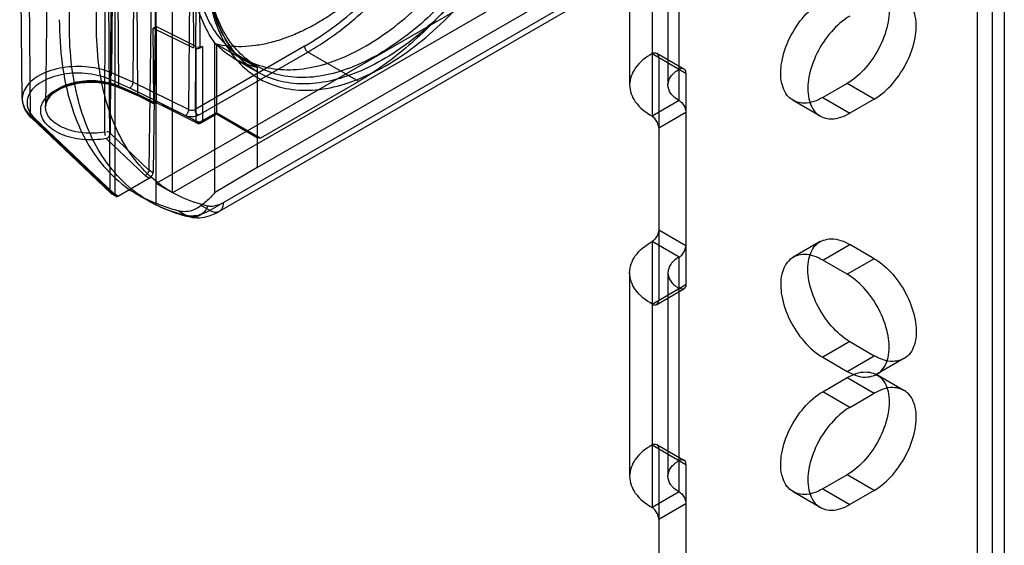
# Model space of a CAD drawing. Header units: millimetres. Extents: x 188 to 1028, y 131 to 1566.
# Tile 284 of 326: x 927 to 978, y 1032 to 1060. Entities that reach past the tile are written whole.
import ezdxf

# ---------------------------------------------------------------- set-up
doc = ezdxf.new("R2010")
doc.units = ezdxf.units.MM
doc.header["$LTSCALE"] = 110.325218
doc.layers.get('0').update_dxf_attribs({"linetype": 'CONTINUOUS'})

msp = doc.modelspace()

# ---------------------------------------------------------------- linework, layer by layer
at = {"color": 7, "linetype": 'CONTINUOUS'}
for p, q in [((976.971, 1316.944), (976.971, 360.003)), ((978.385, 1316.127), (978.386, 353.472)), ((977.749, 1275.466), (977.749, 384.09)), ((934.121, 1051.337), (934.121, 1076.648)), ((934.969, 1050.847), (934.969, 1076.158)), ((931.98, 1050.777), (931.98, 1075.276)), ((969.123, 1071.545), (934.121, 1051.337)), ((969.971, 1071.055), (934.969, 1050.847)), ((973.419, 1071.004), (936.914, 1049.928)), ((973.212, 1070.547), (937.414, 1049.879)), ((939.389, 1052.173), (969.4, 1069.5)), ((932.072, 1068.626), (932.151, 1056.437)), ((960.001, 1068.727), (960.001, 1054.847)), ((927.13, 1055.747), (926.999, 1067.996)), ((933.164, 1056.001), (933.082, 1068.191)), ((961.415, 1055.663), (961.415, 1067.911)), ((928.477, 1067.593), (928.346, 1055.344)), ((927.442, 1067.092), (927.554, 1054.882)), ((958.829, 1067.094), (958.829, 1056.48)), ((960.829, 1067.094), (960.829, 1056.48)), ((931.847, 1065.319), (931.795, 1057.108)), ((932.961, 1064.839), (932.906, 1056.629)), ((936.036, 1063.898), (936.077, 1058.409)), ((936.417, 1058.416), (936.375, 1063.906)), ((931.439, 1054.024), (931.475, 1063.278)), ((931.769, 1063.216), (931.729, 1053.962)), ((935.874, 1063.4), (935.812, 1055.194)), ((936.214, 1063.406), (936.152, 1055.203)), ((931.608, 1063.134), (931.712, 1050.932)), ((933.871, 1061.221), (933.747, 1052.043)), ((934.083, 1061.099), (933.959, 1051.92)), ((934.126, 1050.305), (934.126, 1060.866)), ((934.116, 1059.531), (933.972, 1059.448)), ((934.002, 1055.588), (933.972, 1059.448)), ((933.972, 1059.448), (936.077, 1058.409)), ((934.116, 1059.531), (934.116, 1055.655)), ((936.207, 1058.485), (934.116, 1059.531)), ((937.166, 1058.696), (937.166, 1050.844)), ((937.267, 1058.609), (937.267, 1055.031)), ((937.267, 1058.609), (939.389, 1057.384)), ((941.864, 1058.501), (936.152, 1055.203)), ((936.207, 1054.609), (936.207, 1058.485)), ((936.328, 1054.897), (942.04, 1058.195)), ((936.417, 1058.416), (936.548, 1058.492)), ((936.548, 1058.492), (936.548, 1054.616)), ((944.692, 1056.664), (942.04, 1058.195)), ((960.001, 1058.113), (961.768, 1057.092)), ((960.251, 1058.138), (961.665, 1057.321)), ((938.213, 1057.845), (939.43, 1057.143)), ((939.378, 1057.462), (938.671, 1057.87)), ((960.354, 1057.909), (960.354, 1045.253)), ((932.906, 1056.629), (931.795, 1057.108)), ((939.389, 1057.384), (939.389, 1052.173)), ((961.768, 1057.092), (961.768, 1046.069)), ((932.75, 1056.314), (931.645, 1056.79)), ((935.812, 1055.194), (932.906, 1056.629)), ((944.692, 1056.664), (939.566, 1053.704)), ((970.183, 1056.561), (968.91, 1055.826)), ((971.597, 1055.745), (970.183, 1056.561)), ((932.151, 1056.437), (933.164, 1056.001)), ((933.217, 1055.888), (932.201, 1056.325)), ((932.3, 1056.351), (933.32, 1055.911)), ((934.103, 1055.647), (932.75, 1056.314)), ((933.164, 1056.001), (934.002, 1055.588)), ((933.997, 1055.502), (933.214, 1055.889)), ((933.32, 1055.911), (933.988, 1055.581)), ((933.988, 1055.581), (934.116, 1055.655)), ((934.112, 1055.568), (933.998, 1055.502)), ((934.103, 1055.647), (934.323, 1055.538)), ((936.259, 1054.494), (934.112, 1055.568)), ((934.116, 1055.655), (936.207, 1054.609)), ((934.433, 1055.483), (935.646, 1054.88)), ((961.415, 1055.663), (960.001, 1054.847)), ((968.774, 1054.856), (967.36, 1055.673)), ((968.91, 1055.826), (970.324, 1055.01)), ((971.597, 1055.745), (970.324, 1055.01)), ((937.267, 1055.031), (936.371, 1054.514)), ((939.566, 1053.704), (937.267, 1055.031)), ((960.354, 1054.234), (961.768, 1055.051)), ((927.554, 1054.882), (931.712, 1050.932)), ((931.75, 1050.83), (927.596, 1054.777)), ((927.768, 1054.755), (931.91, 1050.819)), ((935.646, 1054.88), (936.371, 1054.514)), ((937.267, 1054.947), (936.496, 1054.501)), ((939.441, 1053.692), (937.267, 1054.947)), ((933.747, 1052.042), (931.728, 1053.961)), ((933.549, 1051.75), (931.514, 1053.684)), ((933.747, 1052.043), (933.959, 1051.92)), ((939.389, 1052.173), (937.166, 1050.844)), ((933.781, 1051.616), (932.155, 1050.678)), ((933.549, 1051.75), (933.781, 1051.616)), ((931.712, 1050.932), (931.98, 1050.777)), ((934.969, 1050.847), (934.121, 1051.337)), ((932.031, 1050.665), (931.77, 1050.816)), ((932.155, 1050.678), (931.91, 1050.819)), ((933.733, 1050.425), (933.137, 1050.769)), ((935.294, 1049.906), (935.711, 1049.666)), ((936.914, 1049.928), (936.471, 1050.184)), ((960.354, 1048.927), (961.768, 1048.111)), ((960.001, 1048.315), (960.001, 1034.434)), ((961.415, 1047.498), (960.001, 1048.315)), ((968.775, 1048.305), (967.36, 1047.489)), ((968.91, 1047.335), (970.325, 1048.152)), ((971.597, 1047.417), (970.325, 1048.152)), ((961.415, 1035.251), (961.415, 1047.498)), ((970.183, 1046.6), (968.91, 1047.335)), ((971.597, 1047.417), (970.183, 1046.6)), ((958.829, 1046.682), (958.829, 1036.067)), ((960.829, 1046.682), (960.829, 1036.067)), ((960.001, 1045.049), (961.768, 1046.069)), ((960.251, 1045.024), (961.665, 1045.841)), ((970.325, 1043.089), (968.91, 1042.273)), ((970.325, 1043.089), (971.597, 1042.354)), ((968.91, 1042.273), (970.183, 1041.538)), ((970.183, 1041.538), (971.597, 1042.354)), ((973.147, 1042.201), (971.733, 1041.384)), ((968.91, 1040.476), (970.183, 1041.211)), ((970.183, 1041.211), (971.597, 1040.395)), ((973.147, 1040.548), (971.733, 1041.365)), ((970.324, 1039.66), (968.91, 1040.476)), ((970.324, 1039.66), (971.597, 1040.395)), ((960.001, 1037.7), (961.768, 1036.68)), ((960.251, 1037.725), (961.665, 1036.908)), ((960.354, 1037.496), (960.354, 1024.84)), ((961.768, 1036.68), (961.768, 1025.657)), ((970.183, 1036.149), (968.91, 1035.414)), ((971.597, 1035.332), (970.183, 1036.149)), ((961.415, 1035.251), (960.001, 1034.434)), ((968.774, 1034.444), (967.36, 1035.26)), ((968.91, 1035.414), (970.324, 1034.597)), ((971.597, 1035.332), (970.324, 1034.597)), ((960.354, 1033.822), (961.768, 1034.638))]:
    msp.add_line(p, q, dxfattribs=at)
for points in [[(932.151, 1056.437), (932.195, 1056.328), (932.3, 1056.351)], [(933.988, 1055.581), (933.996, 1055.501), (934.002, 1055.588)], [(934.116, 1055.655), (934.117, 1055.576), (934.114, 1055.571), (934.103, 1055.647)], [(937.267, 1055.031), (937.265, 1054.95), (937.264, 1054.954), (937.267, 1055.031)]]:
    msp.add_lwpolyline(points, dxfattribs=at)
for centre, radius, start, end in [((936.371, 1054.718), 0.25, 243.3636, 299.9999), ((937.522, 1057.039), 7.621, 240.3762, 257.701)]:
    msp.add_arc(centre, radius, start, end, dxfattribs=at)
for centre, start_param, end_param in [((933.782, 1051.82), -2.351919, -0.787977), ((932.157, 1050.881), -3.913989, -2.351919)]:
    msp.add_ellipse(centre, major_axis=(0.127, 0.216), ratio=0.572292, start_param=start_param, end_param=end_param, dxfattribs=at)
for points, knots in [([(929.591, 1059.581), (929.591, 1060.358), (929.689, 1061.96), (930.097, 1064.395), (930.762, 1066.892), (931.671, 1069.405), (932.807, 1071.887), (934.149, 1074.291), (935.171, 1075.821), (935.711, 1076.562)], [0, 0, 0, 0, 0.127255, 0.262171, 0.403516, 0.549764, 0.699177, 0.849893, 1, 1, 1, 1]), ([(931.005, 1059.581), (931.005, 1060.319), (931.099, 1061.842), (931.486, 1064.154), (932.118, 1066.527), (932.981, 1068.914), (934.061, 1071.272), (935.336, 1073.556), (936.307, 1075.01), (936.82, 1075.715)], [0, 0, 0, 0, 0.127238, 0.262139, 0.403472, 0.549707, 0.699107, 0.849807, 1, 1, 1, 1]), ([(936.03, 1063.707), (936.03, 1063.158), (936.101, 1062.107), (936.456, 1060.635), (937.051, 1059.38), (937.879, 1058.378), (938.92, 1057.669), (940.14, 1057.287), (941.483, 1057.239), (942.909, 1057.515), (944.38, 1058.098), (945.861, 1058.968), (947.318, 1060.101), (948.713, 1061.468), (950.012, 1063.035), (951.179, 1064.76), (952.182, 1066.593), (952.994, 1068.489), (953.595, 1070.399), (953.969, 1072.277), (954.061, 1073.518), (954.061, 1074.117)], [0, 0, 0, 0, 0.051207, 0.097984, 0.140578, 0.179831, 0.217935, 0.256582, 0.297574, 0.342236, 0.391225, 0.444646, 0.50217, 0.563148, 0.626718, 0.691871, 0.757376, 0.821564, 0.884232, 0.944043, 1, 1, 1, 1]), ([(954.768, 1073.709), (954.768, 1073.113), (954.677, 1071.879), (954.306, 1070.006), (953.707, 1068.096), (952.894, 1066.194), (951.887, 1064.352), (950.712, 1062.616), (949.405, 1061.042), (948.002, 1059.672), (946.54, 1058.54), (945.058, 1057.676), (943.591, 1057.1), (942.173, 1056.83), (940.839, 1056.88), (939.628, 1057.261), (938.591, 1057.965), (937.764, 1058.963), (937.167, 1060.216), (936.809, 1061.691), (936.737, 1062.747), (936.737, 1063.298)], [0, 0, 0, 0, 0.055603, 0.115216, 0.177873, 0.242236, 0.308083, 0.373666, 0.437632, 0.49887, 0.556467, 0.6098, 0.658579, 0.702954, 0.743652, 0.782039, 0.819943, 0.859065, 0.901617, 0.948494, 1, 1, 1, 1]), ([(951.623, 1073.724), (951.578, 1073.399), (951.465, 1072.745), (951.235, 1071.761), (950.946, 1070.771), (950.596, 1069.773), (950.194, 1068.787), (949.734, 1067.804), (949.229, 1066.848), (948.671, 1065.905), (948.077, 1065.006), (947.446, 1064.143), (946.785, 1063.324), (946.091, 1062.554), (945.365, 1061.83), (944.628, 1061.17), (943.868, 1060.568), (943.105, 1060.04), (942.333, 1059.58), (941.567, 1059.197), (940.803, 1058.891), (940.054, 1058.666), (939.319, 1058.522), (938.608, 1058.461), (937.922, 1058.485), (937.481, 1058.558), (937.267, 1058.609)], [0, 0, 0, 0, 0.043353, 0.087511, 0.133391, 0.179357, 0.227041, 0.273998, 0.322623, 0.369728, 0.418498, 0.464783, 0.510896, 0.557446, 0.601526, 0.646128, 0.687972, 0.729502, 0.76847, 0.806611, 0.842418, 0.877036, 0.909703, 0.941088, 0.97108, 1, 1, 1, 1]), ([(955.037, 1072.218), (954.963, 1071.555), (954.72, 1070.201), (954.12, 1068.202), (953.299, 1066.23), (952.275, 1064.316), (951.09, 1062.539), (949.767, 1060.921), (948.401, 1059.559), (946.989, 1058.428), (945.574, 1057.546), (944.123, 1056.904), (942.686, 1056.546), (941.308, 1056.502), (940.035, 1056.788), (938.903, 1057.42), (937.94, 1058.421), (937.229, 1059.77), (936.817, 1061.379), (936.737, 1062.514), (936.737, 1063.094)], [0, 0, 0, 0, 0.064048, 0.131637, 0.199846, 0.268733, 0.339652, 0.404497, 0.469026, 0.524434, 0.577792, 0.628567, 0.676144, 0.718982, 0.759784, 0.799804, 0.841609, 0.891332, 0.944312, 1, 1, 1, 1]), ([(936.737, 1062.89), (936.738, 1062.315), (936.813, 1061.212), (937.189, 1059.67), (937.82, 1058.358), (938.696, 1057.316), (939.799, 1056.587), (941.086, 1056.205), (942.501, 1056.177), (944, 1056.49), (945.545, 1057.126), (947.098, 1058.064), (948.622, 1059.279), (950.078, 1060.739), (951.427, 1062.406), (952.63, 1064.232), (953.657, 1066.171), (954.479, 1068.169), (955.075, 1070.178), (955.314, 1071.528), (955.389, 1072.19)], [0, 0, 0, 0, 0.05418, 0.103612, 0.14857, 0.190024, 0.230301, 0.271221, 0.314744, 0.362247, 0.414406, 0.471305, 0.532561, 0.597461, 0.665059, 0.734189, 0.803043, 0.871257, 0.937334, 1, 1, 1, 1]), ([(941.864, 1058.501), (942.418, 1058.823), (943.52, 1059.561), (945.074, 1060.881), (946.555, 1062.421), (947.929, 1064.147), (949.168, 1066.022), (950.244, 1068.005), (950.843, 1069.386), (951.109, 1070.084)], [0, 0, 0, 0, 0.127514, 0.262982, 0.404969, 0.551703, 0.701196, 0.851337, 1, 1, 1, 1]), ([(954.487, 1069.564), (954.244, 1068.813), (953.675, 1067.321), (952.613, 1065.163), (951.353, 1063.103), (949.927, 1061.193), (948.868, 1060.027), (948.318, 1059.482)], [0, 0, 0, 0, 0.198472, 0.4011, 0.604493, 0.805223, 1, 1, 1, 1]), ([(939.43, 1057.143), (938.865, 1057.469), (937.833, 1058.466), (936.971, 1060.563), (936.81, 1062.146), (936.81, 1062.992)], [0, 0, 0, 0, 0.29317, 0.619801, 1, 1, 1, 1]), ([(937.166, 1058.696), (937.007, 1058.914), (936.684, 1059.456), (936.265, 1060.454), (936.064, 1061.243), (935.984, 1061.686)], [0, 0, 0, 0, 0.249174, 0.582059, 1, 1, 1, 1]), ([(970.183, 1061.624), (970.474, 1061.792), (971.066, 1062.033), (972, 1061.732), (972.419, 1060.818), (972.368, 1059.702), (971.951, 1058.486), (971.222, 1057.373), (970.55, 1056.773), (970.183, 1056.561)], [0, 0, 0, 0, 0.130229, 0.233173, 0.344877, 0.489739, 0.658606, 0.83605, 1, 1, 1, 1]), ([(942.04, 1058.195), (942.463, 1058.439), (943.304, 1058.983), (944.515, 1059.928), (945.286, 1060.637), (945.666, 1061.013)], [0, 0, 0, 0, 0.317724, 0.651701, 1, 1, 1, 1]), ([(968.91, 1055.826), (968.619, 1055.658), (968.027, 1055.417), (967.093, 1055.719), (966.674, 1056.633), (966.725, 1057.748), (967.143, 1058.964), (967.871, 1060.077), (968.543, 1060.677), (968.91, 1060.889)], [0, 0, 0, 0, 0.130229, 0.233173, 0.344877, 0.489739, 0.658606, 0.83605, 1, 1, 1, 1]), ([(971.597, 1055.745), (971.962, 1055.955), (972.629, 1056.549), (973.356, 1057.654), (973.778, 1058.865), (973.836, 1059.982), (973.426, 1060.906), (972.486, 1061.219), (971.89, 1060.976), (971.597, 1060.807)], [0, 0, 0, 0, 0.162891, 0.338516, 0.507397, 0.652857, 0.765205, 0.869083, 1, 1, 1, 1]), ([(929.067, 1059.883), (929.067, 1059.114), (929.155, 1057.637), (929.589, 1055.55), (930.314, 1053.725), (931.323, 1052.202), (932.599, 1051.025), (933.605, 1050.498), (934.126, 1050.305)], [0, 0, 0, 0, 0.200102, 0.384068, 0.55265, 0.70833, 0.855475, 1, 1, 1, 1]), ([(970.324, 1060.072), (969.96, 1059.862), (969.292, 1059.268), (968.565, 1058.163), (968.144, 1056.953), (968.086, 1055.835), (968.496, 1054.911), (969.435, 1054.598), (970.031, 1054.841), (970.324, 1055.01)], [0, 0, 0, 0, 0.162891, 0.338516, 0.507397, 0.652857, 0.765205, 0.869083, 1, 1, 1, 1]), ([(935.711, 1049.666), (935.185, 1049.78), (934.16, 1050.126), (932.785, 1051.004), (931.63, 1052.209), (930.719, 1053.709), (930.063, 1055.469), (929.671, 1057.456), (929.591, 1058.855), (929.591, 1059.581)], [0, 0, 0, 0, 0.127864, 0.25421, 0.383774, 0.52073, 0.668121, 0.827693, 1, 1, 1, 1]), ([(936.82, 1050.161), (936.32, 1050.27), (935.346, 1050.599), (934.039, 1051.433), (932.942, 1052.578), (932.077, 1054.002), (931.454, 1055.675), (931.082, 1057.562), (931.005, 1058.892), (931.005, 1059.581)], [0, 0, 0, 0, 0.127939, 0.254274, 0.383828, 0.520775, 0.668155, 0.827713, 1, 1, 1, 1]), ([(948.318, 1059.482), (947.938, 1059.106), (947.166, 1058.397), (945.955, 1057.452), (945.114, 1056.908), (944.692, 1056.664)], [0, 0, 0, 0, 0.348304, 0.682297, 1, 1, 1, 1]), ([(939.389, 1057.384), (939.105, 1057.45), (938.551, 1057.637), (937.795, 1058.084), (937.362, 1058.479), (937.166, 1058.696)], [0, 0, 0, 0, 0.333789, 0.663981, 1, 1, 1, 1]), ([(941.864, 1058.501), (941.864, 1058.441), (941.905, 1058.321), (941.988, 1058.225), (942.04, 1058.195)], [0, 0, 0, 0, 0.499519, 1, 1, 1, 1]), ([(960.001, 1058.113), (959.668, 1057.92), (959.099, 1057.484), (958.709, 1056.48), (959.099, 1055.476), (959.668, 1055.039), (960.001, 1054.847)], [0, 0, 0, 0, 0.277326, 0.499999, 0.722672, 1, 1, 1, 1]), ([(960.001, 1058.113), (960.052, 1058.143), (960.226, 1058.219), (960.354, 1058.012), (960.354, 1057.909)], [0, 0, 0, 0, 0.365855, 1, 1, 1, 1]), ([(931.795, 1057.108), (931.608, 1057.188), (931.207, 1057.32), (930.571, 1057.43), (929.909, 1057.455), (929.254, 1057.394), (928.639, 1057.25), (928.096, 1057.029), (927.649, 1056.742), (927.322, 1056.4), (927.136, 1056.013), (927.115, 1055.602), (927.262, 1055.207), (927.446, 1054.985), (927.554, 1054.882)], [0, 0, 0, 0, 0.094555, 0.195237, 0.298758, 0.401514, 0.499987, 0.591141, 0.672898, 0.744725, 0.808368, 0.868272, 0.930474, 1, 1, 1, 1]), ([(931.646, 1056.79), (931.458, 1056.871), (931.053, 1057), (930.414, 1057.097), (929.753, 1057.102), (929.111, 1057.014), (928.526, 1056.839), (928.03, 1056.587), (927.651, 1056.268), (927.415, 1055.894), (927.352, 1055.483), (927.479, 1055.079), (927.66, 1054.857), (927.768, 1054.755)], [0, 0, 0, 0, 0.103941, 0.214603, 0.327663, 0.43849, 0.542753, 0.637032, 0.719594, 0.791404, 0.857117, 0.924326, 1, 1, 1, 1]), ([(931.645, 1056.79), (931.692, 1056.826), (931.76, 1056.929), (931.795, 1057.047), (931.795, 1057.108)], [0, 0, 0, 0, 0.489932, 1, 1, 1, 1]), ([(961.415, 1055.663), (961.248, 1055.759), (960.964, 1055.978), (960.769, 1056.48), (960.964, 1056.982), (961.248, 1057.2), (961.415, 1057.296)], [0, 0, 0, 0, 0.277328, 0.500001, 0.722674, 1, 1, 1, 1]), ([(961.768, 1057.092), (961.768, 1057.152), (961.748, 1057.34), (961.504, 1057.348), (961.415, 1057.296)], [0, 0, 0, 0, 0.36586, 1, 1, 1, 1]), ([(929.153, 1053.916), (928.992, 1053.985), (928.7, 1054.142), (928.349, 1054.449), (928.13, 1054.805), (928.07, 1055.192), (928.18, 1055.572), (928.44, 1055.914), (928.825, 1056.203), (929.313, 1056.431), (929.879, 1056.586), (930.494, 1056.661), (931.126, 1056.65), (931.736, 1056.552), (932.122, 1056.428), (932.3, 1056.35)], [0, 0, 0, 0, 0.079417, 0.148922, 0.209531, 0.264677, 0.32107, 0.383945, 0.455912, 0.537348, 0.62663, 0.720784, 0.817398, 0.911742, 1, 1, 1, 1]), ([(929.303, 1054.234), (929.158, 1054.296), (928.894, 1054.438), (928.576, 1054.715), (928.377, 1055.038), (928.323, 1055.39), (928.424, 1055.736), (928.661, 1056.046), (929.012, 1056.308), (929.457, 1056.514), (929.972, 1056.653), (930.529, 1056.719), (931.097, 1056.707), (931.644, 1056.618), (931.99, 1056.506), (932.151, 1056.437)], [0, 0, 0, 0, 0.079137, 0.148606, 0.209314, 0.265015, 0.321678, 0.384807, 0.457255, 0.539179, 0.628838, 0.723316, 0.81908, 0.91244, 1, 1, 1, 1]), ([(932.201, 1056.325), (931.898, 1056.456), (931.219, 1056.62), (930.193, 1056.616), (929.267, 1056.377), (928.584, 1055.971), (928.348, 1055.535), (928.346, 1055.344)], [0, 0, 0, 0, 0.225295, 0.468582, 0.692971, 0.86988, 1, 1, 1, 1]), ([(932.906, 1056.629), (932.906, 1056.568), (932.871, 1056.45), (932.798, 1056.349), (932.75, 1056.314)], [0, 0, 0, 0, 0.505955, 1, 1, 1, 1]), ([(927.133, 1055.757), (927.132, 1055.69), (927.159, 1055.319), (927.379, 1054.984), (927.596, 1054.777)], [0, 0, 0, 0, 0.181801, 1, 1, 1, 1]), ([(961.415, 1055.663), (961.481, 1055.625), (961.601, 1055.513), (961.727, 1055.302), (961.768, 1055.135), (961.768, 1055.051)], [0, 0, 0, 0, 0.313862, 0.656582, 1, 1, 1, 1]), ([(935.812, 1055.194), (935.812, 1055.132), (935.773, 1055.013), (935.696, 1054.912), (935.646, 1054.88)], [0, 0, 0, 0, 0.508483, 1, 1, 1, 1]), ([(936.328, 1054.897), (936.276, 1054.928), (936.193, 1055.023), (936.152, 1055.143), (936.152, 1055.203)], [0, 0, 0, 0, 0.499999, 1, 1, 1, 1]), ([(936.328, 1054.897), (936.229, 1054.841), (935.992, 1054.79), (935.754, 1054.83), (935.646, 1054.88)], [0, 0, 0, 0, 0.488832, 1, 1, 1, 1]), ([(960.354, 1054.234), (960.354, 1054.311), (960.317, 1054.471), (960.197, 1054.685), (960.073, 1054.805), (960.001, 1054.847)], [0, 0, 0, 0, 0.313865, 0.656585, 1, 1, 1, 1]), ([(931.439, 1054.024), (931.257, 1053.991), (930.886, 1053.951), (930.331, 1053.967), (929.797, 1054.057), (929.46, 1054.166), (929.303, 1054.234)], [0, 0, 0, 0, 0.255198, 0.513126, 0.764296, 1, 1, 1, 1]), ([(931.514, 1053.684), (931.573, 1053.705), (931.674, 1053.783), (931.727, 1053.902), (931.728, 1053.961)], [0, 0, 0, 0, 0.514198, 1, 1, 1, 1]), ([(931.514, 1053.684), (931.313, 1053.648), (930.903, 1053.604), (930.289, 1053.621), (929.699, 1053.72), (929.327, 1053.841), (929.153, 1053.916)], [0, 0, 0, 0, 0.255175, 0.513124, 0.764313, 1, 1, 1, 1]), ([(933.747, 1052.043), (933.747, 1051.984), (933.69, 1051.869), (933.605, 1051.776), (933.549, 1051.75)], [0, 0, 0, 0, 0.488156, 1, 1, 1, 1]), ([(937.166, 1050.844), (937.1, 1050.766), (936.959, 1050.61), (936.726, 1050.39), (936.559, 1050.252), (936.471, 1050.184)], [0, 0, 0, 0, 0.321167, 0.654381, 1, 1, 1, 1]), ([(935.294, 1049.906), (935.158, 1049.94), (934.891, 1050.017), (934.502, 1050.152), (934.249, 1050.253), (934.126, 1050.305)], [0, 0, 0, 0, 0.340288, 0.674415, 1, 1, 1, 1]), ([(936.471, 1050.184), (936.355, 1050.095), (936.109, 1049.948), (935.699, 1049.85), (935.424, 1049.874), (935.294, 1049.906)], [0, 0, 0, 0, 0.350853, 0.678022, 1, 1, 1, 1]), ([(936.819, 1050.162), (936.778, 1050.069), (936.675, 1049.898), (936.462, 1049.699), (936.212, 1049.584), (935.948, 1049.567), (935.783, 1049.624), (935.711, 1049.666)], [0, 0, 0, 0, 0.222644, 0.433037, 0.629544, 0.815752, 1, 1, 1, 1]), ([(936.914, 1049.928), (936.779, 1049.85), (936.511, 1049.724), (936.1, 1049.627), (935.832, 1049.639), (935.711, 1049.666)], [0, 0, 0, 0, 0.371291, 0.702518, 1, 1, 1, 1]), ([(935.899, 1049.593), (936.057, 1049.558), (936.396, 1049.533), (936.916, 1049.633), (937.25, 1049.784), (937.414, 1049.879)], [0, 0, 0, 0, 0.308545, 0.63929, 1, 1, 1, 1]), ([(937.621, 1050.336), (937.531, 1050.285), (937.353, 1050.2), (937.079, 1050.136), (936.901, 1050.144), (936.82, 1050.161)], [0, 0, 0, 0, 0.371831, 0.70352, 1, 1, 1, 1]), ([(937.621, 1050.336), (937.621, 1050.258), (937.604, 1050.113), (937.503, 1049.926), (937.328, 1049.825), (937.116, 1049.831), (936.982, 1049.889), (936.914, 1049.928)], [0, 0, 0, 0, 0.224847, 0.413547, 0.586457, 0.775155, 1, 1, 1, 1]), ([(960.354, 1048.927), (960.354, 1048.851), (960.317, 1048.691), (960.197, 1048.477), (960.073, 1048.357), (960.001, 1048.315)], [0, 0, 0, 0, 0.313866, 0.656585, 1, 1, 1, 1]), ([(960.001, 1045.049), (959.668, 1045.241), (959.099, 1045.678), (958.709, 1046.682), (959.099, 1047.686), (959.668, 1048.122), (960.001, 1048.315)], [0, 0, 0, 0, 0.277328, 0.500001, 0.722674, 1, 1, 1, 1]), ([(970.325, 1043.089), (969.96, 1043.3), (969.293, 1043.894), (968.565, 1044.998), (968.144, 1046.209), (968.086, 1047.327), (968.496, 1048.251), (969.435, 1048.564), (970.031, 1048.321), (970.325, 1048.152)], [0, 0, 0, 0, 0.162891, 0.338515, 0.507396, 0.652855, 0.765204, 0.869082, 1, 1, 1, 1]), ([(961.415, 1047.498), (961.481, 1047.537), (961.601, 1047.649), (961.727, 1047.86), (961.768, 1048.027), (961.768, 1048.111)], [0, 0, 0, 0, 0.313862, 0.656581, 1, 1, 1, 1]), ([(961.415, 1047.498), (961.248, 1047.402), (960.964, 1047.184), (960.769, 1046.682), (960.964, 1046.18), (961.248, 1045.961), (961.415, 1045.865)], [0, 0, 0, 0, 0.277326, 0.499999, 0.722672, 1, 1, 1, 1]), ([(968.91, 1047.335), (968.619, 1047.503), (968.028, 1047.744), (967.093, 1047.443), (966.674, 1046.529), (966.725, 1045.413), (967.143, 1044.198), (967.871, 1043.085), (968.543, 1042.485), (968.91, 1042.273)], [0, 0, 0, 0, 0.13023, 0.233174, 0.344878, 0.48974, 0.658607, 0.83605, 1, 1, 1, 1]), ([(971.597, 1047.417), (971.962, 1047.206), (972.629, 1046.612), (973.356, 1045.508), (973.778, 1044.297), (973.836, 1043.179), (973.426, 1042.255), (972.487, 1041.943), (971.89, 1042.185), (971.597, 1042.354)], [0, 0, 0, 0, 0.162891, 0.338515, 0.507396, 0.652855, 0.765204, 0.869082, 1, 1, 1, 1]), ([(970.183, 1041.538), (970.475, 1041.37), (971.066, 1041.129), (972.001, 1041.43), (972.419, 1042.344), (972.368, 1043.46), (971.951, 1044.675), (971.223, 1045.788), (970.55, 1046.388), (970.183, 1046.6)], [0, 0, 0, 0, 0.13023, 0.233174, 0.344878, 0.48974, 0.658607, 0.83605, 1, 1, 1, 1]), ([(961.768, 1046.069), (961.768, 1046.01), (961.748, 1045.822), (961.504, 1045.814), (961.415, 1045.865)], [0, 0, 0, 0, 0.365858, 1, 1, 1, 1]), ([(960.001, 1045.049), (960.052, 1045.019), (960.226, 1044.943), (960.354, 1045.15), (960.354, 1045.253)], [0, 0, 0, 0, 0.365856, 1, 1, 1, 1]), ([(970.183, 1041.211), (970.474, 1041.379), (971.066, 1041.62), (972, 1041.319), (972.419, 1040.405), (972.368, 1039.289), (971.951, 1038.074), (971.222, 1036.961), (970.55, 1036.361), (970.183, 1036.149)], [0, 0, 0, 0, 0.130229, 0.233173, 0.344877, 0.489739, 0.658606, 0.83605, 1, 1, 1, 1]), ([(971.597, 1035.332), (971.962, 1035.543), (972.629, 1036.137), (973.356, 1037.241), (973.778, 1038.452), (973.836, 1039.57), (973.426, 1040.494), (972.486, 1040.807), (971.89, 1040.564), (971.597, 1040.395)], [0, 0, 0, 0, 0.162891, 0.338516, 0.507397, 0.652857, 0.765205, 0.869083, 1, 1, 1, 1]), ([(968.91, 1035.414), (968.619, 1035.246), (968.027, 1035.005), (967.093, 1035.306), (966.674, 1036.22), (966.725, 1037.336), (967.143, 1038.551), (967.871, 1039.664), (968.543, 1040.264), (968.91, 1040.476)], [0, 0, 0, 0, 0.130229, 0.233173, 0.344877, 0.489739, 0.658606, 0.83605, 1, 1, 1, 1]), ([(970.324, 1039.66), (969.96, 1039.449), (969.292, 1038.855), (968.565, 1037.751), (968.144, 1036.54), (968.086, 1035.422), (968.496, 1034.498), (969.435, 1034.185), (970.031, 1034.428), (970.324, 1034.597)], [0, 0, 0, 0, 0.162891, 0.338516, 0.507397, 0.652857, 0.765205, 0.869083, 1, 1, 1, 1]), ([(960.001, 1037.7), (959.668, 1037.508), (959.099, 1037.071), (958.709, 1036.067), (959.099, 1035.063), (959.668, 1034.627), (960.001, 1034.434)], [0, 0, 0, 0, 0.277326, 0.499999, 0.722672, 1, 1, 1, 1]), ([(960.001, 1037.7), (960.052, 1037.73), (960.226, 1037.806), (960.354, 1037.599), (960.354, 1037.496)], [0, 0, 0, 0, 0.365855, 1, 1, 1, 1]), ([(961.415, 1035.251), (961.248, 1035.347), (960.964, 1035.565), (960.769, 1036.067), (960.964, 1036.569), (961.248, 1036.788), (961.415, 1036.884)], [0, 0, 0, 0, 0.277328, 0.500001, 0.722674, 1, 1, 1, 1]), ([(961.768, 1036.68), (961.768, 1036.739), (961.748, 1036.927), (961.504, 1036.935), (961.415, 1036.884)], [0, 0, 0, 0, 0.36586, 1, 1, 1, 1]), ([(961.415, 1035.251), (961.481, 1035.213), (961.601, 1035.1), (961.727, 1034.889), (961.768, 1034.722), (961.768, 1034.638)], [0, 0, 0, 0, 0.313862, 0.656582, 1, 1, 1, 1]), ([(960.354, 1033.822), (960.354, 1033.898), (960.317, 1034.059), (960.197, 1034.273), (960.073, 1034.392), (960.001, 1034.434)], [0, 0, 0, 0, 0.313865, 0.656585, 1, 1, 1, 1])]:
    msp.add_open_spline(points, degree=3, knots=knots, dxfattribs=at)
for points in [[(936.417, 1058.416), (936.341, 1058.373), (936.236, 1058.343), (936.158, 1058.382)], [(936.548, 1058.492), (936.472, 1058.448), (936.367, 1058.419), (936.289, 1058.458)], [(933.32, 1055.911), (933.272, 1055.876), (933.164, 1055.941), (933.164, 1056.001)], [(935.812, 1055.194), (935.914, 1055.144), (936.054, 1055.146), (936.152, 1055.203)], [(927.554, 1054.882), (927.555, 1054.818), (927.626, 1054.72), (927.687, 1054.741)], [(936.371, 1054.514), (936.319, 1054.479), (936.207, 1054.546), (936.207, 1054.609)], [(936.207, 1054.609), (936.26, 1054.582), (936.329, 1054.544), (936.38, 1054.574)], [(936.548, 1054.616), (936.548, 1054.548), (936.43, 1054.48), (936.371, 1054.514)], [(931.439, 1054.024), (931.439, 1053.962), (931.432, 1053.894), (931.461, 1053.84)], [(931.729, 1053.962), (931.682, 1054.005), (931.612, 1054.04), (931.549, 1054.029)], [(939.566, 1053.704), (939.507, 1053.67), (939.389, 1053.738), (939.389, 1053.806)], [(931.712, 1050.932), (931.712, 1050.871), (931.781, 1050.774), (931.836, 1050.799)]]:
    msp.add_open_spline(points, degree=3, dxfattribs=at)

doc.saveas('drawing.dxf')
